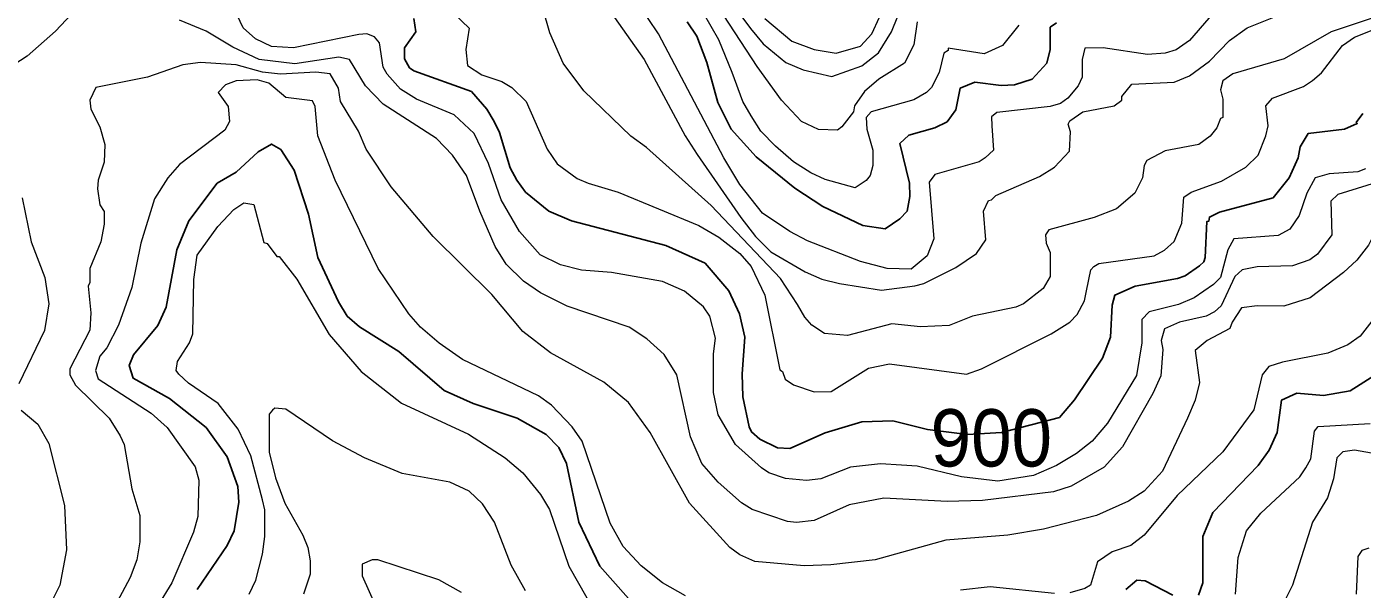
# Model space of a CAD drawing. Extents: x 423 to 448.8, y 7456.3 to 7484.
# Drawn here: x 445.85 to 447.715, y 7474.116 to 7474.902 of the extents above; entities that cross this region are included whole.
import ezdxf
from ezdxf.enums import TextEntityAlignment as Align

# ---------------------------------------------------------------- set-up
doc = ezdxf.new("R2010")
doc.units = 0
doc.header["$LTSCALE"] = 0.032
doc.layers.add('1', color=7, linetype='Continuous', lineweight=25)
doc.layers.add('2', color=7, linetype='Continuous', lineweight=13)
doc.layers.add('61', color=7, linetype='Continuous')

msp = doc.modelspace()

# ---------------------------------------------------------------- linework, layer by layer
at = {"layer": '1'}
for points in [[(447.7159, 7474.7809), (447.7067, 7474.7686), (447.7082, 7474.767), (447.6904, 7474.7593), (447.6394, 7474.7531), (447.6286, 7474.7345), (447.6255, 7474.7191), (447.6131, 7474.6912), (447.5906, 7474.6633), (447.5156, 7474.6433), (447.5017, 7474.6363), (447.5009, 7474.6308), (447.4978, 7474.6301), (447.4955, 7474.5798), (447.494, 7474.5736), (447.4878, 7474.5682), (447.4677, 7474.5543), (447.4569, 7474.5504), (447.3981, 7474.5396), (447.3694, 7474.5272), (447.3656, 7474.5133), (447.3633, 7474.4685), (447.3524, 7474.4391), (447.313, 7474.381), (447.2921, 7474.3563), (447.2112, 7474.3354), (447.1638, 7474.3325), (447.1077, 7474.3397), (447.0593, 7474.3517), (447.016, 7474.3501), (446.9649, 7474.3346), (446.9154, 7474.313), (446.8984, 7474.3137), (446.8736, 7474.3261), (446.862, 7474.3362), (446.8589, 7474.3432), (446.8497, 7474.3849), (446.8489, 7474.4174), (446.8528, 7474.4685), (446.845, 7474.5009), (446.8303, 7474.5334), (446.7971, 7474.5721), (446.7422, 7474.5968), (446.6107, 7474.6309), (446.579, 7474.6448), (446.5465, 7474.6711), (446.5341, 7474.6881), (446.5248, 7474.7051), (446.5101, 7474.7546), (446.5024, 7474.7701), (446.4923, 7474.7871), (446.4707, 7474.8118), (446.3902, 7474.8405), (446.3841, 7474.8451), (446.3771, 7474.8575), (446.3771, 7474.873), (446.3933, 7474.8954), (446.3902, 7474.9139)], [(447.2882, 7474.9078), (447.279, 7474.9016), (447.279, 7474.8707), (447.2743, 7474.8513), (447.2542, 7474.8289), (447.2295, 7474.8211), (447.2109, 7474.8203), (447.1738, 7474.825), (447.1536, 7474.8165), (447.1474, 7474.7863), (447.1351, 7474.7693), (447.1181, 7474.7608), (447.0817, 7474.7507), (447.0693, 7474.7392), (447.0825, 7474.6835), (447.0833, 7474.6649), (447.0794, 7474.6448), (447.0693, 7474.6339), (447.0485, 7474.62), (447.0175, 7474.6247), (446.9618, 7474.651), (446.9224, 7474.6765), (446.8683, 7474.7206), (446.8334, 7474.7593), (446.8149, 7474.7964), (446.7994, 7474.8521), (446.7855, 7474.8892), (446.7723, 7474.9093)], [(446.6904, 7474.1034), (446.6501, 7474.1483), (446.6207, 7474.2101), (446.6037, 7474.2921), (446.5929, 7474.3145), (446.5751, 7474.3323), (446.5349, 7474.3555), (446.473, 7474.3756), (446.4328, 7474.3942), (446.3694, 7474.4483), (446.3144, 7474.4831), (446.2974, 7474.4979), (446.285, 7474.518), (446.2564, 7474.5798), (446.2433, 7474.6402), (446.2232, 7474.702), (446.2046, 7474.7306), (446.1915, 7474.7384), (446.1729, 7474.7275), (446.142, 7474.6989), (446.1156, 7474.6835), (446.0762, 7474.6309), (446.0592, 7474.5907), (446.0445, 7474.5102), (446.0329, 7474.4847), (445.9989, 7474.4437), (445.9927, 7474.429), (445.9981, 7474.4112), (446.0492, 7474.3826), (446.1002, 7474.3424), (446.1296, 7474.3014), (446.1443, 7474.2596), (446.1458, 7474.238), (446.1396, 7474.1978), (446.1296, 7474.1776), (446.0878, 7474.1158)], [(447.7314, 7474.4143), (447.6982, 7474.3934), (447.6611, 7474.3872), (447.6239, 7474.3903), (447.6023, 7474.3803), (447.5961, 7474.3354), (447.5852, 7474.3106), (447.5698, 7474.289), (447.5063, 7474.2233), (447.4924, 7474.19), (447.4924, 7474.125), (447.4862, 7474.108)], [(447.4507, 7474.108), (447.412, 7474.1281), (447.4004, 7474.1289), (447.3849, 7474.1158)]]:
    msp.add_lwpolyline(points, dxfattribs=at)
at = {"layer": '2'}
for points in [[(447.2356, 7474.9046), (447.2124, 7474.876), (447.1869, 7474.8645), (447.1366, 7474.8722), (447.1366, 7474.8691), (447.1305, 7474.8652), (447.1243, 7474.8382), (447.1134, 7474.8173), (447.1065, 7474.8103), (447.0887, 7474.8003), (447.0291, 7474.7832), (447.0222, 7474.7755), (447.0229, 7474.7593), (447.0315, 7474.7299), (447.0315, 7474.7082), (447.0276, 7474.6943), (447.0221, 7474.6873), (447.0067, 7474.6773), (446.9649, 7474.6889), (446.9448, 7474.6981), (446.9208, 7474.7136), (446.8953, 7474.7353), (446.8752, 7474.7562), (446.8613, 7474.7778), (446.8497, 7474.798), (446.835, 7474.8382), (446.8164, 7474.8838), (446.763, 7474.9774)], [(447.0933, 7474.9093), (447.0887, 7474.8768), (447.0755, 7474.8513), (447.0399, 7474.8289), (447.0198, 7474.8118), (447.0059, 7474.7918), (447.0044, 7474.7832), (446.9881, 7474.7623), (446.9819, 7474.7577), (446.9557, 7474.7585), (446.9317, 7474.7701), (446.9038, 7474.7995), (446.8698, 7474.8467), (446.7839, 7474.9789)], [(447.5218, 7474.9387), (447.4739, 7474.883), (447.4553, 7474.8699), (447.4398, 7474.8652), (447.4151, 7474.8637), (447.3532, 7474.873), (447.3277, 7474.8722), (447.3238, 7474.8567), (447.3238, 7474.832), (447.3184, 7474.8196), (447.3037, 7474.8026), (447.2936, 7474.7949), (447.279, 7474.791), (447.2047, 7474.7825), (447.197, 7474.7763), (447.1977, 7474.7639), (447.2001, 7474.7298), (447.1884, 7474.7191), (447.18, 7474.7136), (447.1181, 7474.6958), (447.1103, 7474.685), (447.1165, 7474.6061), (447.1073, 7474.5821), (447.0848, 7474.5636), (447.0516, 7474.5644), (447.0144, 7474.5744), (446.9402, 7474.603), (446.9154, 7474.6162), (446.8775, 7474.6417), (446.8458, 7474.6819), (446.8234, 7474.7191), (446.7321, 7474.8923), (446.6888, 7474.9573)], [(447.7198, 7474.7036), (447.709, 7474.6997), (447.6688, 7474.6966), (447.6494, 7474.6912), (447.6378, 7474.6696), (447.627, 7474.6386), (447.6138, 7474.6193), (447.5976, 7474.6108), (447.5357, 7474.6061), (447.5272, 7474.5907), (447.5172, 7474.5519), (447.5071, 7474.5419), (447.4801, 7474.5233), (447.4584, 7474.5141), (447.4174, 7474.504), (447.4073, 7474.4932), (447.4073, 7474.4607), (447.3996, 7474.4151), (447.3594, 7474.3485), (447.3377, 7474.323), (447.3161, 7474.306), (447.2882, 7474.289), (447.2558, 7474.2751), (447.2063, 7474.2674), (447.1552, 7474.2735), (447.0933, 7474.2882), (447.0717, 7474.2898), (447.0423, 7474.2913), (447.0005, 7474.2867), (446.9588, 7474.2704), (446.9386, 7474.2681), (446.9093, 7474.2712), (446.886, 7474.2789), (446.876, 7474.2859), (446.8396, 7474.3184), (446.8156, 7474.3602), (446.8087, 7474.3911), (446.8087, 7474.4453), (446.8118, 7474.4669), (446.804, 7474.4978), (446.7948, 7474.511), (446.7685, 7474.5326), (446.7375, 7474.5465), (446.6664, 7474.5589), (446.6246, 7474.562), (446.5952, 7474.5698), (446.5666, 7474.5837), (446.5379, 7474.6162), (446.5124, 7474.6603), (446.4947, 7474.7113), (446.4746, 7474.753), (446.4467, 7474.7794), (446.3941, 7474.801), (446.3717, 7474.815), (446.3531, 7474.8358), (446.3477, 7474.8459), (446.3423, 7474.8799), (446.3353, 7474.8884), (446.3245, 7474.8923), (446.3137, 7474.8915), (446.2224, 7474.8729), (446.1915, 7474.8745), (446.169, 7474.8853), (446.152, 7474.9008), (446.1303, 7474.9465)], [(445.9277, 7474.9364), (445.8898, 7474.8962), (445.8504, 7474.8613), (445.763, 7474.8049)], [(446.4374, 7474.9294), (446.4676, 7474.9001), (446.4629, 7474.8707), (446.4653, 7474.8482), (446.4854, 7474.8351), (446.5132, 7474.8258), (446.5272, 7474.8173), (446.5472, 7474.798), (446.5766, 7474.7314), (446.5905, 7474.7105), (446.6184, 7474.6904), (446.6339, 7474.6835), (446.6757, 7474.6711), (446.7886, 7474.6247), (446.8164, 7474.6084), (446.8458, 7474.5852), (446.8613, 7474.5674), (446.8806, 7474.5272), (446.9015, 7474.4228), (446.9054, 7474.4205), (446.9092, 7474.4097), (446.9208, 7474.4019), (446.9495, 7474.3919), (446.9734, 7474.3927), (447.0253, 7474.4251), (447.0547, 7474.4313), (447.1622, 7474.4166), (447.1831, 7474.4243), (447.2805, 7474.4731), (447.3068, 7474.4893), (447.3168, 7474.5001), (447.3269, 7474.5195), (447.33, 7474.5334), (447.3362, 7474.5628), (447.34, 7474.5674), (447.347, 7474.5713), (447.4244, 7474.5821), (447.439, 7474.5899), (447.4522, 7474.6023), (447.463, 7474.6278), (447.4661, 7474.6641), (447.4762, 7474.6711), (447.5187, 7474.6866), (447.5527, 7474.7059), (447.5697, 7474.7229), (447.5806, 7474.75), (447.5837, 7474.7639), (447.5806, 7474.7918), (447.5899, 7474.8026), (447.6332, 7474.8188), (447.6455, 7474.8273), (447.658, 7474.8381), (447.6873, 7474.876), (447.7044, 7474.8876), (447.7338, 7474.8993)], [(447.7941, 7474.9364), (447.6719, 7474.8954), (447.6061, 7474.8575), (447.5342, 7474.8366), (447.5203, 7474.8265), (447.5172, 7474.8142), (447.5203, 7474.8011), (447.5203, 7474.7755), (447.5172, 7474.774), (447.5118, 7474.7608), (447.5025, 7474.7492), (447.487, 7474.7376), (447.4398, 7474.7291), (447.4143, 7474.7152), (447.4104, 7474.7082), (447.4081, 7474.6912), (447.3973, 7474.6696), (447.3718, 7474.6479), (447.3408, 7474.6355), (447.2774, 7474.6185), (447.2728, 7474.6115), (447.2735, 7474.6), (447.279, 7474.5868), (447.279, 7474.5535), (447.2696, 7474.5365), (447.2418, 7474.5149), (447.231, 7474.5102), (447.1707, 7474.4978), (447.1382, 7474.4847), (447.098, 7474.4831), (447.0578, 7474.487), (446.9959, 7474.4708), (446.9641, 7474.4738), (446.9463, 7474.4855), (446.9363, 7474.4963), (446.9263, 7474.5141), (446.9023, 7474.5504), (446.8056, 7474.6525), (446.7151, 7474.7337), (446.6934, 7474.7492), (446.6277, 7474.8126), (446.5989, 7474.8515), (446.5805, 7474.8939), (446.5705, 7474.9279)], [(446.6571, 7474.9341), (446.712, 7474.8567), (446.7692, 7474.75), (446.7862, 7474.7237), (446.8473, 7474.6355), (446.8674, 7474.6092), (446.8891, 7474.5876), (446.9371, 7474.5597), (446.9603, 7474.5497), (446.9851, 7474.5435), (447.0438, 7474.5342), (447.0902, 7474.5404), (447.1026, 7474.5435), (447.1475, 7474.5659), (447.1761, 7474.5852), (447.1892, 7474.6046), (447.1861, 7474.6448), (447.1931, 7474.6595), (447.197, 7474.6602), (447.2031, 7474.6665), (447.2642, 7474.6928), (447.2851, 7474.7059), (447.306, 7474.7283), (447.3076, 7474.7554), (447.3045, 7474.7662), (447.3068, 7474.7709), (447.3246, 7474.7832), (447.3687, 7474.7918), (447.3795, 7474.7995), (447.3795, 7474.8049), (447.3934, 7474.8219), (447.4522, 7474.825), (447.4739, 7474.8335), (447.5017, 7474.8544), (447.5296, 7474.883), (447.5543, 7474.9008), (447.6007, 7474.9194)], [(446.8388, 7474.9294), (446.8605, 7474.9), (446.8783, 7474.8783), (446.91, 7474.8521), (446.934, 7474.842), (446.9742, 7474.8327), (447.016, 7474.8475), (447.0392, 7474.866), (447.0577, 7474.8954), (447.0662, 7474.9171)], [(447.5179, 7474.5125), (447.5087, 7474.504), (447.4971, 7474.4978), (447.46, 7474.4893), (447.439, 7474.48), (447.4344, 7474.4638), (447.4367, 7474.4514), (447.4337, 7474.4143), (447.4228, 7474.3896), (447.3803, 7474.3153), (447.3548, 7474.2867), (447.3084, 7474.2604), (447.2836, 7474.2526), (447.1846, 7474.2403), (447.1351, 7474.2387), (447.0469, 7474.2434), (446.9982, 7474.2341), (446.9495, 7474.2124), (446.9247, 7474.2093), (446.9123, 7474.2109), (446.8628, 7474.2279), (446.8481, 7474.2372), (446.8156, 7474.2658), (446.7924, 7474.2921), (446.777, 7474.3292), (446.7576, 7474.4159), (446.7398, 7474.4445), (446.7159, 7474.4661), (446.6911, 7474.4823), (446.6045, 7474.5117), (446.5674, 7474.5303), (446.5434, 7474.5466), (446.5194, 7474.5706), (446.5039, 7474.5953), (446.4823, 7474.6448), (446.4637, 7474.6943), (446.4444, 7474.7229), (446.422, 7474.7461), (446.3477, 7474.7941), (446.3229, 7474.8196), (446.3005, 7474.8567), (446.2858, 7474.8598), (446.224, 7474.8505), (446.1745, 7474.8567), (446.1373, 7474.8737), (446.1002, 7474.8962), (446.0631, 7474.9116)], [(446.8806, 7474.914), (446.9185, 7474.8822), (446.9495, 7474.8707), (446.9804, 7474.8652), (447.0144, 7474.8753), (447.0299, 7474.8923), (447.0407, 7474.9155)], [(448.1158, 7474.9186), (448.0748, 7474.8892), (448.0416, 7474.8737), (447.9921, 7474.8575), (447.8745, 7474.7972), (447.8498, 7474.791), (447.8127, 7474.7879), (447.7925, 7474.7786), (447.7786, 7474.7183), (447.7662, 7474.702), (447.7484, 7474.6889), (447.6812, 7474.668), (447.6711, 7474.6587), (447.6726, 7474.6115), (447.6525, 7474.5844), (447.6417, 7474.5767), (447.6177, 7474.5682), (447.5682, 7474.5667), (447.5473, 7474.5628), (447.5373, 7474.5535), (447.5179, 7474.5125)], [(448.1978, 7474.9093), (448.1777, 7474.8814), (448.1499, 7474.8567), (448.1267, 7474.8451), (448.0029, 7474.8188), (447.9495, 7474.7925), (447.9078, 7474.7631), (447.8838, 7474.7546), (447.8467, 7474.7492), (447.8328, 7474.7422), (447.8296, 7474.7399), (447.8219, 7474.6943), (447.8142, 7474.6819), (447.7972, 7474.6641), (447.7384, 7474.6425), (447.7322, 7474.634), (447.7299, 7474.6092), (447.7237, 7474.5969), (447.7075, 7474.576), (447.6889, 7474.5589), (447.6425, 7474.5233)], [(447.6425, 7474.5233), (447.6054, 7474.5118), (447.5682, 7474.5125), (447.5466, 7474.5094), (447.5334, 7474.4893), (447.5303, 7474.4808), (447.4986, 7474.4638), (447.4816, 7474.4499), (447.4878, 7474.405), (447.4816, 7474.3803), (447.4708, 7474.3555), (447.4359, 7474.2813), (447.4105, 7474.2534), (447.3888, 7474.2395), (447.3439, 7474.2194), (447.2697, 7474.2), (447.2202, 7474.1916), (447.1336, 7474.1846), (447.0346, 7474.1575), (446.9727, 7474.1505), (446.9355, 7474.149), (446.8667, 7474.1552), (446.8458, 7474.1645), (446.8319, 7474.1745), (446.7754, 7474.2364), (446.7205, 7474.3354), (446.6903, 7474.3772), (446.6556, 7474.4058), (446.5813, 7474.4468), (446.5426, 7474.4762), (446.4993, 7474.528), (446.4173, 7474.6092), (446.3585, 7474.6788), (446.3237, 7474.7314), (446.3129, 7474.7562), (446.2881, 7474.798), (446.285, 7474.8165), (446.2734, 7474.8366), (446.2534, 7474.8389), (446.2039, 7474.8358), (446.1791, 7474.8389), (446.142, 7474.849), (446.0925, 7474.8521), (446.0677, 7474.849), (446.0182, 7474.832), (445.9463, 7474.8173), (445.9378, 7474.7995), (445.9393, 7474.7871), (445.9517, 7474.7624), (445.9586, 7474.7376), (445.9579, 7474.7129), (445.9494, 7474.6881), (445.9486, 7474.6757), (445.9517, 7474.6533), (445.9579, 7474.644), (445.9579, 7474.6262), (445.9532, 7474.6015), (445.9378, 7474.5644), (445.9378, 7474.545), (445.9354, 7474.5396), (445.9393, 7474.5025), (445.9378, 7474.4785), (445.9099, 7474.4243), (445.9099, 7474.4159), (445.9177, 7474.4012), (445.9648, 7474.3555), (445.9803, 7474.3308), (445.9857, 7474.3184), (445.9966, 7474.2565), (446.0074, 7474.2194), (446.0074, 7474.1823), (446.0035, 7474.1575), (445.9942, 7474.1328), (445.9687, 7474.0848)], [(446.77, 7474.1072), (446.7375, 7474.125), (446.7081, 7474.149), (446.6826, 7474.1761), (446.6648, 7474.2086), (446.6254, 7474.3231), (446.6114, 7474.3432), (446.5828, 7474.3733), (446.5643, 7474.3864), (446.4583, 7474.4375), (446.4258, 7474.4599), (446.3995, 7474.4824), (446.3833, 7474.5009), (446.3407, 7474.5644), (446.2804, 7474.6881), (446.2564, 7474.75), (446.2526, 7474.791), (446.2487, 7474.7987), (446.2115, 7474.8034), (446.1876, 7474.8235), (446.1714, 7474.8281), (446.142, 7474.8265), (446.1273, 7474.8211), (446.1172, 7474.8103), (446.1311, 7474.791), (446.1327, 7474.7701), (446.1265, 7474.7577), (446.0631, 7474.7097), (446.0468, 7474.6912), (446.0282, 7474.6618), (446.0089, 7474.6), (445.9966, 7474.5381), (445.978, 7474.4855), (445.9617, 7474.4537), (445.9517, 7474.4421), (445.9455, 7474.4221), (445.9494, 7474.4104), (446.0236, 7474.3625), (446.046, 7474.3424), (446.0847, 7474.2875), (446.0901, 7474.2689), (446.0886, 7474.2179), (446.0824, 7474.1962), (446.0523, 7474.125), (446.0321, 7474.0926)], [(445.8434, 7474.6634), (445.8558, 7474.6015), (445.8751, 7474.552), (445.8805, 7474.5149), (445.8744, 7474.4777), (445.8387, 7474.4035)], [(446.077, 7474.4607), (446.0816, 7474.4731), (446.0832, 7474.5489), (446.0878, 7474.5829), (446.1164, 7474.6232), (446.1388, 7474.6471), (446.1528, 7474.6564), (446.1667, 7474.654), (446.1806, 7474.6007), (446.1853, 7474.5992), (446.1992, 7474.5813), (446.2023, 7474.5813), (446.2271, 7474.5496), (446.2719, 7474.4723), (446.3167, 7474.4205), (446.3732, 7474.3764), (446.4668, 7474.3331), (446.5179, 7474.2998), (446.5426, 7474.2789), (446.5674, 7474.2488), (446.5798, 7474.2279), (446.6068, 7474.1483), (446.6571, 7474.0601)], [(447.7283, 7474.4909), (447.7121, 7474.47), (447.6951, 7474.4576), (447.6672, 7474.446), (447.6038, 7474.4336), (447.5845, 7474.4275), (447.5752, 7474.4159), (447.5636, 7474.3671), (447.5203, 7474.3083), (447.4568, 7474.2472), (447.4104, 7474.1916), (447.3919, 7474.1776), (447.3656, 7474.1684), (447.3454, 7474.1544), (447.3354, 7474.1219), (447.3277, 7474.1173), (447.3068, 7474.1111)], [(446.1605, 7474.1095), (446.1698, 7474.1289), (446.1791, 7474.1653), (446.1822, 7474.19), (446.1822, 7474.2271), (446.1791, 7474.2411), (446.1628, 7474.3029), (446.145, 7474.3401), (446.1172, 7474.3756), (446.0754, 7474.4042), (446.0623, 7474.4166), (446.0584, 7474.4221), (446.06, 7474.4344), (446.077, 7474.4607)], [(445.8418, 7474.3663), (445.8651, 7474.347), (445.8805, 7474.32), (445.9022, 7474.2333), (445.9053, 7474.1715), (445.896, 7474.122), (445.8774, 7474.0848)], [(446.5465, 7474.1142), (446.5264, 7474.1498), (446.5032, 7474.2101), (446.4861, 7474.2356), (446.4676, 7474.2534), (446.4405, 7474.2658), (446.374, 7474.2782), (446.3214, 7474.2998), (446.2766, 7474.3238), (446.2116, 7474.3679), (446.1961, 7474.3694), (446.193, 7474.3663), (446.1884, 7474.3609), (446.1884, 7474.3432), (446.1884, 7474.3076), (446.1969, 7474.272), (446.21, 7474.2364), (446.2355, 7474.1916), (446.2425, 7474.1745), (446.2456, 7474.156), (446.2456, 7474.1374), (446.2363, 7474.1095)], [(447.538, 7474.1096), (447.5419, 7474.1606), (447.5535, 7474.1978), (447.5736, 7474.2225), (447.6278, 7474.2735), (447.6363, 7474.2859), (447.6432, 7474.2983), (447.6486, 7474.337), (447.6533, 7474.3439), (447.726, 7474.3478)], [(447.757, 7474.3014), (447.7044, 7474.3107), (447.6881, 7474.3083), (447.6796, 7474.2998), (447.675, 7474.2705), (447.6664, 7474.2442), (447.6455, 7474.2101), (447.6177, 7474.122), (447.6046, 7474.0957)], [(447.7245, 7474.1737), (447.7144, 7474.1706), (447.709, 7474.1622), (447.7067, 7474.1095)], [(446.4568, 7474.1119), (446.4251, 7474.1296), (446.34, 7474.1575), (446.3323, 7474.1575), (446.3183, 7474.1513), (446.3183, 7474.1351), (446.3376, 7474.091)], [(447.2852, 7474.1103), (447.1954, 7474.1196), (447.1537, 7474.115)]]:
    msp.add_lwpolyline(points, dxfattribs=at)

# ---------------------------------------------------------------- texts
at = {"layer": '61', "width": 0.95}
msp.add_text('900', height=0.08, dxfattribs=at).set_placement((447.197, 7474.2878), align=Align.CENTER)

doc.saveas('drawing.dxf')
